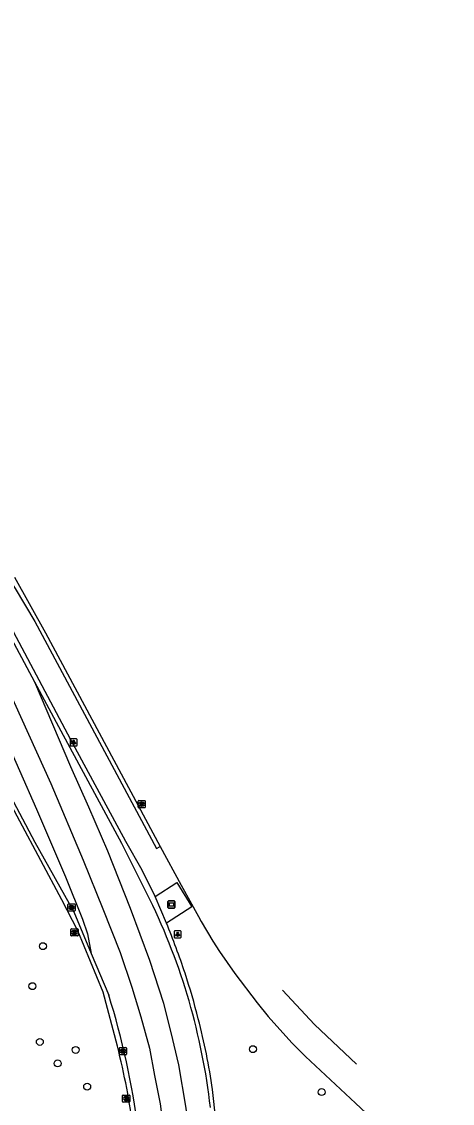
# Model space of a CAD drawing. Extents: x 161477 to 163040, y 383680 to 384868.
# Drawn here: x 162802.2 to 162862.9, y 384292.5 to 384444.8 of the extents above; entities that cross this region are included whole.
import ezdxf

# ---------------------------------------------------------------- set-up
doc = ezdxf.new("R2010")
doc.units = 0
for name, color, linetype in [('IMGEO_Berm_groen', 7, 'Continuous'), ('IMGEO_Berm_open', 7, 'Continuous'), ('IMGEO_Boom', 7, 'Continuous'), ('IMGEO_Kolk', 7, 'Continuous'), ('IMGEO_Lichtpunt', 7, 'Continuous'), ('IMGEO_Reclamebord', 7, 'Continuous'), ('IMGEO_Rijbaan_regionaal_gesloten', 7, 'Continuous'), ('IMGEO_Rioolput', 7, 'Continuous')]:
    doc.layers.add(name, color=color, linetype=linetype)

msp = doc.modelspace()

# ---------------------------------------------------------------- linework, layer by layer
at = {"layer": 'IMGEO_Berm_groen'}
msp.add_lwpolyline([(162821.04, 384321.65), (162824.08, 384323.65), (162826.2, 384320.23), (162822.63, 384317.93)], dxfattribs=at)
at = {"layer": 'IMGEO_Berm_open'}
for points in [[(162821.04, 384321.65), (162819.23, 384325.39), (162816.9, 384329.4), (162809.19, 384343.73), (162794.21, 384371.84), (162791.33, 384377.34), (162790.87, 384378.21), (162791.9, 384378.74), (162792.74, 384377.59), (162796.85, 384371.83), (162801.34, 384365.04), (162804.08, 384360.38), (162821.22, 384328.41), (162821.75, 384328.72)], [(162815.74, 384300.59), (162813.74, 384308.22), (162810.16, 384316.84), (162807.88, 384321.19), (162787.17, 384359.95)], [(162822.63, 384317.93), (162821.04, 384321.65)], [(162830.85, 384264.79), (162830.66, 384279.59), (162830.11, 384285.52), (162829.13, 384294.5)]]:
    msp.add_lwpolyline(points, dxfattribs=at)
for centre, radius, start, end in [((162717.6, 384274.91), 113.5, 18.478, 22.2757), ((162730.1, 384279.79), 100.1, 14.2533, 18.0928), ((162732.42, 384280.04), 97.79, 8.5033, 14.4489), ((162710.97, 384274.42), 107.98, 7.5932, 14.0249)]:
    msp.add_arc(centre, radius, start, end, dxfattribs=at)
at = {"layer": 'IMGEO_Boom'}
for centre in [(162805.24, 384314.67), (162803.75, 384309.04), (162804.8, 384301.2), (162809.86, 384300.06), (162834.81, 384300.17), (162807.31, 384298.17), (162811.47, 384294.91), (162844.48, 384294.14)]:
    msp.add_circle(centre, 0.489, dxfattribs=at)
at = {"layer": 'IMGEO_Kolk'}
for p, q in [((162808.76, 384319.69), (162808.76, 384320.54)), ((162808.83, 384320.62), (162809.69, 384320.62)), ((162809.69, 384319.62), (162808.83, 384319.62)), ((162809.27, 384319.84), (162809.24, 384319.84)), ((162809.25, 384320.4), (162809.27, 384320.4)), ((162809.76, 384320.54), (162809.76, 384319.69)), ((162816.01, 384299.46), (162816.01, 384300.32)), ((162816.08, 384300.39), (162816.94, 384300.39)), ((162816.5, 384300.17), (162816.52, 384300.17)), ((162816.52, 384299.61), (162816.5, 384299.61)), ((162817.01, 384300.32), (162817.01, 384299.46)), ((162816.94, 384299.39), (162816.08, 384299.39))]:
    msp.add_line(p, q, dxfattribs=at)
for points in [[(162808.76, 384319.69), (162808.76, 384320.54)], [(162808.83, 384320.62), (162809.69, 384320.62)], [(162809.69, 384319.62), (162808.83, 384319.62)], [(162809.08, 384320.32), (162809.2, 384320.32), (162809.2, 384320.16), (162809.33, 384320.32), (162809.5, 384320.32), (162809.35, 384320.17), (162809.5, 384319.92), (162809.35, 384319.92), (162809.27, 384320.08), (162809.2, 384320.01), (162809.2, 384319.92), (162809.08, 384319.92), (162809.08, 384320.32)], [(162809.76, 384320.54), (162809.76, 384319.69)], [(162816.01, 384299.46), (162816.01, 384300.32)], [(162816.08, 384300.39), (162816.94, 384300.39)], [(162816.33, 384300.09), (162816.45, 384300.09), (162816.45, 384299.94), (162816.58, 384300.09), (162816.75, 384300.09), (162816.6, 384299.94), (162816.75, 384299.69), (162816.6, 384299.69), (162816.52, 384299.85), (162816.45, 384299.79), (162816.45, 384299.69), (162816.33, 384299.69), (162816.33, 384300.09)], [(162817.01, 384300.32), (162817.01, 384299.46)], [(162816.94, 384299.39), (162816.08, 384299.39)]]:
    msp.add_lwpolyline(points, dxfattribs=at)
for centre, start, end in [((162808.83, 384320.54), 91.552, 178.448), ((162808.83, 384320.54), 91.552, 178.448), ((162808.83, 384319.69), 181.552, 268.448), ((162808.83, 384319.69), 181.552, 268.448), ((162809.68, 384320.54), 1.552, 88.448), ((162809.68, 384320.54), 1.552, 88.448), ((162809.68, 384319.69), 271.552, 358.448), ((162809.68, 384319.69), 271.552, 358.448), ((162816.09, 384300.31), 91.552, 178.448), ((162816.09, 384300.31), 91.552, 178.448), ((162816.93, 384300.31), 1.552, 88.448), ((162816.93, 384300.31), 1.552, 88.448), ((162816.09, 384299.47), 181.552, 268.448), ((162816.09, 384299.47), 181.552, 268.448), ((162816.93, 384299.47), 271.552, 358.448), ((162816.93, 384299.47), 271.552, 358.448)]:
    msp.add_arc(centre, 0.0765, start, end, dxfattribs=at)
for centre, major_axis, ratio, start_param, end_param in [((162809.25, 384320.12), (-0.387, 0.002), 0.722429, 4.712389, 7.853982), ((162809.27, 384320.12), (-0.39, 0.002), 0.717154, 1.570796, 4.712389), ((162816.5, 384299.89), (-0.387, 0.002), 0.722429, 4.712389, 7.853982), ((162816.52, 384299.89), (-0.39, 0.002), 0.717154, 1.570796, 4.712389)]:
    msp.add_ellipse(centre, major_axis=major_axis, ratio=ratio, start_param=start_param, end_param=end_param, dxfattribs=at)
at = {"layer": 'IMGEO_Lichtpunt'}
for p, q in [((162809.05, 384343.77), (162809.05, 384342.96)), ((162809.05, 384343.77), (162809.05, 384342.96)), ((162809.95, 384343.86), (162809.14, 384343.86)), ((162809.95, 384343.86), (162809.14, 384343.86)), ((162810.04, 384342.96), (162810.04, 384343.77)), ((162810.04, 384342.96), (162810.04, 384343.77)), ((162809.14, 384342.87), (162809.95, 384342.87)), ((162809.14, 384342.87), (162809.95, 384342.87)), ((162823.71, 384316.74), (162823.71, 384315.94)), ((162823.71, 384316.74), (162823.71, 384315.94)), ((162824.61, 384316.84), (162823.8, 384316.84)), ((162824.61, 384316.84), (162823.8, 384316.84)), ((162824.71, 384315.94), (162824.71, 384316.74)), ((162824.71, 384315.94), (162824.71, 384316.74)), ((162823.8, 384315.84), (162824.61, 384315.84)), ((162823.8, 384315.84), (162824.61, 384315.84))]:
    msp.add_line(p, q, dxfattribs=at)
for points in [[(162809.42, 384343.43), (162809.46, 384343.4), (162809.27, 384343.14), (162809.23, 384343.17), (162809.42, 384343.43)], [(162809.52, 384343.38), (162809.57, 384343.38), (162809.57, 384343.06), (162809.52, 384343.06), (162809.52, 384343.38)], [(162809.63, 384343.4), (162809.67, 384343.43), (162809.86, 384343.17), (162809.82, 384343.14), (162809.63, 384343.4)], [(162824.08, 384316.41), (162824.12, 384316.38), (162823.94, 384316.12), (162823.9, 384316.15), (162824.08, 384316.41)], [(162824.19, 384316.36), (162824.23, 384316.36), (162824.23, 384316.04), (162824.19, 384316.04), (162824.19, 384316.36)], [(162824.3, 384316.38), (162824.33, 384316.41), (162824.52, 384316.14), (162824.48, 384316.12), (162824.3, 384316.38)]]:
    msp.add_lwpolyline(points, dxfattribs=at)
for centre in [(162809.55, 384343.57), (162824.21, 384316.54)]:
    msp.add_circle(centre, 0.0994, dxfattribs=at)
for centre, start, end in [((162809.14, 384343.77), 90, 180), ((162809.14, 384343.77), 90, 180), ((162809.95, 384343.77), 0, 90), ((162809.95, 384343.77), 0, 90), ((162809.14, 384342.96), 180, 270), ((162809.14, 384342.96), 180, 270), ((162809.95, 384342.96), 270, 0), ((162809.95, 384342.96), 270, 360), ((162823.8, 384316.74), 90, 180), ((162823.8, 384316.74), 90, 180), ((162824.61, 384316.74), 0, 90), ((162824.61, 384316.74), 0, 90), ((162823.8, 384315.94), 180, 270), ((162823.8, 384315.94), 180, 270), ((162824.61, 384315.94), 270, 0), ((162824.61, 384315.94), 270, 360)]:
    msp.add_arc(centre, 0.0946, start, end, dxfattribs=at)
at = {"layer": 'IMGEO_Reclamebord'}
for p, q in [((162822.83, 384320.14), (162822.83, 384320.94)), ((162822.83, 384320.94), (162822.83, 384320.14)), ((162822.93, 384321.04), (162823.72, 384321.04)), ((162823.72, 384321.04), (162822.93, 384321.04)), ((162823.82, 384320.94), (162823.82, 384320.14)), ((162823.82, 384320.14), (162823.82, 384320.94)), ((162823.72, 384320.04), (162822.93, 384320.04)), ((162822.93, 384320.04), (162823.72, 384320.04))]:
    msp.add_line(p, q, dxfattribs=at)
for points in [[(162822.93, 384320.77), (162823.72, 384320.77), (162823.72, 384320.31), (162822.93, 384320.31), (162822.93, 384320.77)], [(162823, 384320.71), (162823, 384320.37), (162823.65, 384320.37), (162823.65, 384320.71), (162823, 384320.71)]]:
    msp.add_lwpolyline(points, dxfattribs=at)
for centre, start, end in [((162822.93, 384320.94), 90, 180), ((162822.93, 384320.94), 90, 180), ((162823.72, 384320.94), 0, 90), ((162823.72, 384320.94), 360, 90), ((162822.93, 384320.14), 180, 270), ((162822.93, 384320.14), 180, 270), ((162823.72, 384320.14), 270, 0), ((162823.72, 384320.14), 270, 0)]:
    msp.add_arc(centre, 0.1, start, end, dxfattribs=at)
at = {"layer": 'IMGEO_Rijbaan_regionaal_gesloten'}
for points in [[(162804.09, 384351.86), (162790.63, 384376.93), (162762.2, 384429.92), (162741.85, 384467.5), (162729.09, 384488.84), (162727.1, 384492.34), (162724.87, 384496.09)], [(162721.16, 384495.57), (162738.49, 384466.23), (162752.48, 384440.58), (162771.39, 384405.4), (162780.45, 384388.6), (162790.71, 384369.55), (162796.11, 384359.29), (162801.17, 384348.96), (162806.36, 384337.57), (162810.89, 384326.77), (162813.69, 384319.91), (162816.09, 384313.78), (162817.75, 384308.91), (162819.02, 384304.72), (162820.22, 384300.32), (162820.95, 384296.46), (162821.75, 384292.46), (162822.28, 384288.46), (162822.75, 384283.99), (162822.75, 384275.73), (162822.88, 384266.94), (162822.21, 384259.88), (162821.95, 384256.11), (162821.73, 384252.88)], [(162784.08, 384375.02), (162799.55, 384344.86), (162804.33, 384333.98), (162808.42, 384324.44), (162810.81, 384318.47), (162811.53, 384316.42), (162812.05, 384313.66)], [(162801.22, 384366.6), (162805.61, 384358.79), (162821.75, 384328.72)], [(162784.98, 384365), (162787.53, 384360.88), (162789.8, 384356.3), (162804.11, 384329.33), (162809.59, 384319.53), (162812.05, 384313.66)], [(162825.48, 384256.6), (162825.68, 384258.52), (162826.21, 384263.54), (162826.48, 384270.74), (162826.54, 384279.93), (162826.14, 384286.46), (162825.35, 384292.13), (162824.35, 384297.99), (162823.28, 384302.52), (162822.28, 384306.58), (162820.28, 384312.65), (162817.55, 384319.98), (162814.36, 384328.04), (162811.69, 384334.24), (162809.16, 384339.9), (162804.09, 384351.86)], [(162820.3, 384321.25), (162816.33, 384329.11), (162807.8, 384344.92), (162804.09, 384351.86)], [(162821.75, 384328.72), (162824.68, 384323.28), (162827.12, 384318.84), (162827.52, 384318.13), (162829.17, 384315.38), (162830.1, 384313.94), (162832.26, 384310.81), (162835.39, 384306.7), (162836.96, 384304.76), (162840.28, 384301.07), (162842.22, 384299.13), (162849.26, 384292.59), (162862.78, 384279.91), (162862.89, 384279.81)], [(162812.05, 384313.66), (162814.5, 384307.78)], [(162838.99, 384308.46), (162843.49, 384303.66), (162849.39, 384298.06)]]:
    msp.add_lwpolyline(points, dxfattribs=at)
for centre, radius, start, end in [((162739.04, 384281.74), 90.36, 6.4843, 25.931), ((162708.9, 384274.67), 110.67, 7.3461, 17.4087)]:
    msp.add_arc(centre, radius, start, end, dxfattribs=at)
at = {"layer": 'IMGEO_Rioolput'}
for p, q in [((162818.65, 384334.24), (162818.65, 384335.09)), ((162818.72, 384335.17), (162819.57, 384335.17)), ((162819.14, 384334.94), (162819.16, 384334.94)), ((162819.65, 384335.09), (162819.65, 384334.24)), ((162819.57, 384334.16), (162818.72, 384334.16)), ((162819.16, 384334.39), (162819.13, 384334.39)), ((162809.18, 384316.19), (162809.18, 384317.04)), ((162809.25, 384317.11), (162810.1, 384317.11)), ((162809.66, 384316.89), (162809.69, 384316.89)), ((162809.69, 384316.33), (162809.66, 384316.33)), ((162810.18, 384317.04), (162810.18, 384316.19)), ((162810.1, 384316.11), (162809.25, 384316.11)), ((162816.46, 384292.79), (162816.46, 384293.64)), ((162816.53, 384293.71), (162817.39, 384293.71)), ((162816.95, 384293.49), (162816.97, 384293.49)), ((162817.46, 384293.64), (162817.46, 384292.79)), ((162817.39, 384292.71), (162816.53, 384292.71)), ((162816.97, 384292.93), (162816.95, 384292.93))]:
    msp.add_line(p, q, dxfattribs=at)
for points in [[(162818.65, 384334.24), (162818.65, 384335.09)], [(162818.72, 384335.17), (162819.57, 384335.17)], [(162819.24, 384334.86), (162818.98, 384334.86), (162818.98, 384334.46)], [(162818.98, 384334.46), (162819.11, 384334.46), (162819.11, 384334.63), (162819.12, 384334.63)], [(162819.16, 384334.78), (162819.11, 384334.78), (162819.11, 384334.7)], [(162819.11, 384334.7), (162819.16, 384334.7)], [(162819.65, 384335.09), (162819.65, 384334.24)], [(162819.57, 384334.16), (162818.72, 384334.16)], [(162819.17, 384334.6), (162819.24, 384334.46), (162819.38, 384334.46), (162819.31, 384334.59)], [(162809.18, 384316.19), (162809.18, 384317.04)], [(162809.25, 384317.11), (162810.1, 384317.11)], [(162809.77, 384316.81), (162809.51, 384316.81), (162809.51, 384316.41)], [(162809.51, 384316.41), (162809.64, 384316.41), (162809.64, 384316.57), (162809.65, 384316.57)], [(162809.69, 384316.73), (162809.64, 384316.73), (162809.64, 384316.65)], [(162809.64, 384316.65), (162809.69, 384316.65)], [(162809.69, 384316.54), (162809.77, 384316.41), (162809.91, 384316.41), (162809.84, 384316.54)], [(162810.18, 384317.04), (162810.18, 384316.19)], [(162810.1, 384316.11), (162809.25, 384316.11)], [(162816.46, 384292.79), (162816.46, 384293.64)], [(162816.53, 384293.71), (162817.39, 384293.71)], [(162817.46, 384293.64), (162817.46, 384292.79)], [(162817.39, 384292.71), (162816.53, 384292.71)], [(162817.05, 384293.41), (162816.8, 384293.41), (162816.8, 384293.01)], [(162816.8, 384293.01), (162816.92, 384293.01), (162816.92, 384293.18), (162816.93, 384293.18)], [(162816.98, 384293.33), (162816.92, 384293.33), (162816.92, 384293.25)], [(162816.92, 384293.25), (162816.97, 384293.25)], [(162816.98, 384293.15), (162817.05, 384293.01), (162817.19, 384293.01), (162817.12, 384293.14)]]:
    msp.add_lwpolyline(points, dxfattribs=at)
for centre, radius, start, end in [((162818.72, 384335.09), 0.0765, 91.552, 178.448), ((162818.72, 384335.09), 0.0765, 91.552, 178.448), ((162819.12, 384334.57), 0.0533, 26.0293, 88.6989), ((162819.17, 384334.69), 0.0964, 77.0061, 93.1865), ((162819.14, 384334.89), 0.19, 274.7715, 282.9687), ((162819.18, 384334.74), 0.0378, 276.6634, 79.6772), ((162819.24, 384334.75), 0.109, 350.3612, 89.416), ((162819.23, 384334.75), 0.112, 277.5842, 350.9817), ((162819.22, 384334.54), 0.108, 29.5134, 73.7905), ((162819.57, 384335.09), 0.0765, 1.552, 88.448), ((162819.57, 384335.09), 0.0765, 1.552, 88.448), ((162818.72, 384334.24), 0.0765, 181.552, 268.448), ((162818.72, 384334.24), 0.0765, 181.552, 268.448), ((162819.57, 384334.24), 0.0765, 271.552, 358.448), ((162819.57, 384334.24), 0.0765, 271.552, 358.448), ((162809.25, 384317.04), 0.0765, 91.552, 178.448), ((162809.25, 384317.04), 0.0765, 91.552, 178.448), ((162809.65, 384316.52), 0.0533, 26.0293, 88.6989), ((162809.7, 384316.63), 0.0964, 77.0061, 93.1865), ((162809.67, 384316.84), 0.19, 274.7715, 282.9687), ((162809.71, 384316.69), 0.0378, 276.6634, 79.6772), ((162809.76, 384316.7), 0.109, 350.3612, 89.416), ((162809.76, 384316.7), 0.112, 277.5842, 350.9817), ((162809.75, 384316.48), 0.108, 29.5134, 73.7905), ((162810.1, 384317.04), 0.0765, 1.552, 88.448), ((162810.1, 384317.04), 0.0765, 1.552, 88.448), ((162809.25, 384316.19), 0.0765, 181.552, 268.448), ((162809.25, 384316.19), 0.0765, 181.552, 268.448), ((162810.1, 384316.19), 0.0765, 271.552, 358.448), ((162810.1, 384316.19), 0.0765, 271.552, 358.448), ((162816.54, 384293.64), 0.0765, 91.552, 178.448), ((162816.54, 384293.64), 0.0765, 91.552, 178.448), ((162817.38, 384293.64), 0.0765, 1.552, 88.448), ((162817.38, 384293.64), 0.0765, 1.552, 88.448), ((162816.54, 384292.79), 0.0765, 181.552, 268.448), ((162816.54, 384292.79), 0.0765, 181.552, 268.448), ((162816.93, 384293.12), 0.0533, 26.0293, 88.6989), ((162816.96, 384293.44), 0.19, 274.7715, 282.9687), ((162816.98, 384293.24), 0.0964, 77.0061, 93.1865), ((162817, 384293.29), 0.0378, 276.6634, 79.6772), ((162817.05, 384293.3), 0.109, 350.3612, 89.416), ((162817.05, 384293.3), 0.112, 277.5842, 350.9817), ((162817.03, 384293.09), 0.108, 29.5134, 73.7905), ((162817.38, 384292.79), 0.0765, 271.552, 358.448), ((162817.38, 384292.79), 0.0765, 271.552, 358.448)]:
    msp.add_arc(centre, radius, start, end, dxfattribs=at)
for centre, major_axis, ratio, start_param, end_param in [((162819.13, 384334.66), (-0.387, 0.002), 0.722429, 4.712389, 7.853982), ((162819.16, 384334.66), (-0.39, 0.002), 0.717154, 1.570796, 4.712389), ((162809.66, 384316.61), (-0.387, 0.002), 0.722429, 4.712389, 7.853982), ((162809.69, 384316.61), (-0.39, 0.002), 0.717154, 1.570796, 4.712389), ((162816.95, 384293.21), (-0.387, 0.002), 0.722429, 4.712389, 7.853982), ((162816.97, 384293.21), (-0.39, 0.002), 0.717154, 1.570796, 4.712389)]:
    msp.add_ellipse(centre, major_axis=major_axis, ratio=ratio, start_param=start_param, end_param=end_param, dxfattribs=at)

doc.saveas('drawing.dxf')
